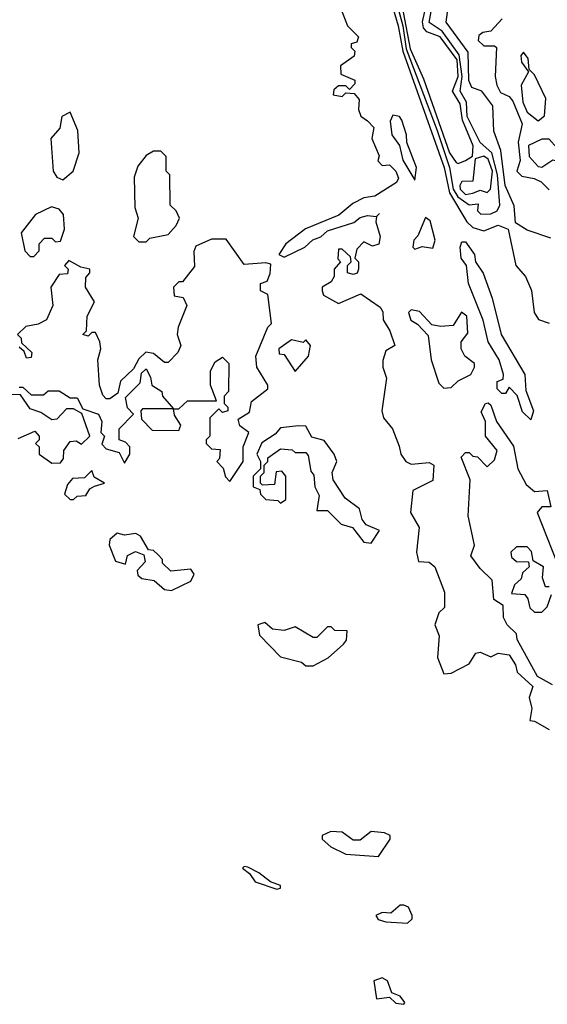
# Model space of a CAD drawing. Extents: x 2889633 to 3052318, y 540750 to 918690.
# Tile 473 of 656: x 3021456 to 3022910, y 765360 to 768072. Entities that reach past the tile are written whole.
import ezdxf

# ---------------------------------------------------------------- set-up
doc = ezdxf.new("R2010")
doc.units = 0

msp = doc.modelspace()

# ---------------------------------------------------------------- linework, layer by layer
at = {"layer": '0CON02XD'}
for points in [[(3022439.2, 768259.2), (3022499.3, 768055), (3022512.3, 767985), (3022626.1, 767665), (3022640.8, 767595), (3022688.6, 767515), (3022705, 767499.2), (3022735, 767490), (3022775, 767506), (3022802.5, 767495), (3022823.3, 767395), (3022850, 767365), (3022866.4, 767326.4), (3022873.8, 767265), (3022885.9, 767245.9), (3022915, 767236)], [(3022471.8, 768205), (3022511.8, 768055), (3022521.7, 767991.7), (3022606.6, 767766.6), (3022640.8, 767665), (3022650.7, 767605), (3022663.8, 767583.8), (3022695, 767562), (3022720, 767565), (3022717.5, 767545), (3022726.7, 767536.7), (3022755, 767537.5), (3022772.5, 767545), (3022779.2, 767560.8), (3022772.8, 767645), (3022757.8, 767705), (3022725, 767734), (3022689.5, 767805), (3022687.8, 767845), (3022670, 767875), (3022676.1, 767915), (3022667.7, 767975), (3022620.7, 768040.7), (3022584.6, 768064.6), (3022598.3, 768141.7)], [(3022493.5, 768195), (3022532.1, 767992.1), (3022568.9, 767908.9), (3022640.5, 767705), (3022658.8, 767678.8), (3022665, 767676)], [(3022340, 768105), (3022360, 768055), (3022390, 768025), (3022385, 768010), (3022370, 768005), (3022370, 767995), (3022380, 767985), (3022378.3, 767971.7), (3022340, 767945), (3022341.7, 767921.7), (3022380, 767905), (3022380, 767895), (3022365, 767880), (3022355, 767890), (3022335, 767890), (3022321.7, 767878.3), (3022320, 767865), (3022345, 767860), (3022355, 767870), (3022378.3, 767868.3), (3022391.7, 767851.7), (3022390, 767825), (3022396.4, 767806.4), (3022415, 767793.3), (3022432.5, 767775), (3022426.7, 767745), (3022447, 767697), (3022443, 767683), (3022455, 767670), (3022475, 767672.5), (3022493.3, 767655), (3022500, 767635), (3022495, 767623.3), (3022435, 767586.2), (3022405, 767581.2), (3022374.1, 767565.9), (3022336.2, 767533.8), (3022244.3, 767495.7), (3022190, 767455), (3022170, 767425), (3022185, 767417.5), (3022242.5, 767445), (3022264.2, 767465.8), (3022286, 767474), (3022305, 767490), (3022377, 767513), (3022395, 767526.7), (3022415, 767532.5), (3022440, 767530), (3022448.3, 767538.3), (3022440, 767530), (3022437.5, 767515), (3022450, 767475), (3022446.1, 767453.9), (3022428.3, 767448.3), (3022405, 767460), (3022385, 767440), (3022380, 767415), (3022390, 767405), (3022390, 767385), (3022386.4, 767373.6), (3022375, 767370), (3022360, 767375), (3022360, 767395), (3022370, 767405), (3022368.3, 767418.3), (3022345, 767440), (3022335, 767440), (3022333.3, 767413.3), (3022340, 767405), (3022322.5, 767385), (3022322.5, 767365), (3022315, 767350), (3022290, 767335), (3022290, 767325), (3022293.6, 767313.6), (3022335, 767290), (3022396.4, 767316.4), (3022450, 767280), (3022457, 767267), (3022457.5, 767245), (3022476.7, 767215), (3022490, 767175), (3022465, 767160), (3022457, 767133), (3022456.7, 767115), (3022467.5, 767085), (3022454.4, 766994.4), (3022458.8, 766975), (3022483.3, 766945), (3022502.5, 766897.5), (3022506.7, 766875), (3022520, 766855), (3022535, 766847.5), (3022585, 766852.5), (3022597.5, 766845), (3022595, 766802.5), (3022540, 766775), (3022533.3, 766715), (3022557, 766673), (3022550, 766605), (3022555, 766580), (3022585, 766577.5), (3022600, 766565), (3022626.7, 766495), (3022627, 766453), (3022611.7, 766438.3), (3022600, 766405), (3022612.5, 766375), (3022607.5, 766315), (3022625, 766270), (3022645, 766272.5), (3022695, 766297.5), (3022713, 766327), (3022725, 766330), (3022755, 766317.5), (3022775, 766327.5), (3022805, 766322.5), (3022822.5, 766295), (3022827.5, 766275), (3022870, 766235), (3022860, 766205), (3022867.5, 766175), (3022861.7, 766141.7), (3022875, 766140), (3022915, 766116.7)], [(3022665, 767676), (3022685, 767684.2), (3022704, 767696), (3022705.7, 767724.3), (3022676.8, 767795), (3022670.5, 767840.5), (3022649.1, 767875), (3022664.7, 767915.3), (3022661.8, 767961.8), (3022615, 768024.4), (3022578.5, 768038.5), (3022569.3, 768049.3), (3022566.3, 768066.3), (3022577.3, 768115)], [(3022920, 767470), (3022855, 767492), (3022822.5, 767512.5), (3022819.3, 767559.3), (3022794.2, 767615), (3022782, 767712), (3022762.5, 767765), (3022760, 767835), (3022730, 767875), (3022702.5, 767885), (3022694.4, 767904.4), (3022692.5, 767982.5), (3022632, 768065), (3022635, 768092.5)], [(3022786.1, 768073.9), (3022755, 768040), (3022733, 768037), (3022721.7, 768028.3), (3022720, 768015), (3022735, 768000), (3022765, 768000), (3022770, 767995), (3022766.2, 767915), (3022771.2, 767891.2), (3022781.7, 767871.7), (3022805, 767860), (3022815, 767847.5), (3022841.2, 767785), (3022830, 767735), (3022835.9, 767684.1), (3022826.7, 767655), (3022840.5, 767640.5), (3022874.2, 767634.2), (3022893.3, 767625), (3022915, 767603.3)], [(3022885, 767793.3), (3022902.5, 767807.5), (3022906.7, 767855), (3022875, 767920), (3022860, 767935), (3022858, 767965), (3022845, 767982.5), (3022837, 767973), (3022838.8, 767955), (3022858.3, 767928.3), (3022838, 767892), (3022842.7, 767845), (3022855, 767816.9), (3022885, 767793.3)], [(3021575, 767631.2), (3021603.3, 767655), (3021620, 767705), (3021616.4, 767766.4), (3021595, 767817.5), (3021572.5, 767805), (3021567, 767773), (3021542.5, 767745), (3021548.8, 767655), (3021558.3, 767638.3), (3021575, 767631.2)], [(3022545, 767630), (3022550, 767665), (3022523.3, 767733.3), (3022522.5, 767755), (3022509.2, 767795), (3022503.3, 767805), (3022485, 767808.8), (3022477.3, 767792.7), (3022481.4, 767755), (3022503.3, 767725), (3022512, 767685), (3022545, 767630)], [(3022895, 767666), (3022925.7, 767685.7), (3022957.5, 767677.5), (3022965, 767670), (3022970, 767670), (3022958, 767695), (3022915, 767743.1), (3022895, 767743.3), (3022858.6, 767725), (3022860.5, 767695), (3022885, 767668), (3022895, 767666)], [(3021805, 767460), (3021815, 767470), (3021865, 767480), (3021887.5, 767505), (3021896.7, 767525), (3021887.5, 767545), (3021870.7, 767560.7), (3021870, 767645), (3021860, 767655), (3021860, 767695), (3021845, 767710), (3021825, 767710), (3021805, 767697.5), (3021781.7, 767668.3), (3021771.7, 767638.3), (3021773.3, 767555), (3021782.5, 767525), (3021770, 767475), (3021785, 767460), (3021805, 767460)], [(3022685, 767590), (3022705, 767594.3), (3022725, 767602), (3022745, 767596), (3022754, 767605), (3022759.4, 767655), (3022747.4, 767687.4), (3022735, 767695.7), (3022711.2, 767688.8), (3022705, 767627.5), (3022675, 767626.2), (3022668.8, 767615), (3022670, 767605), (3022685, 767590)], [(3021495, 767420), (3021510, 767435), (3021510, 767455), (3021525, 767470), (3021545, 767470), (3021555, 767460), (3021568.3, 767461.7), (3021580, 767495), (3021576.7, 767535), (3021565, 767550), (3021543.6, 767556.4), (3021500, 767535), (3021460, 767485), (3021470, 767435), (3021485, 767420), (3021495, 767420)], [(3022545, 767440), (3022565, 767447.5), (3022595, 767442.5), (3022601.2, 767465), (3022587.7, 767517.7), (3022575, 767527.5), (3022553.6, 767476.4), (3022542.5, 767465), (3022540, 767445), (3022545, 767440)], [(3022035, 766800), (3022072.5, 766855), (3022072.5, 766895), (3022087.5, 766935), (3022063.3, 766953.3), (3022058.3, 766971.7), (3022089.3, 766990.7), (3022095, 767020), (3022140, 767055), (3022140, 767065), (3022110, 767115), (3022107.5, 767145), (3022140, 767225), (3022150, 767235), (3022140, 767315), (3022120, 767325), (3022120, 767345), (3022138.3, 767351.7), (3022147, 767373), (3022148.3, 767398.3), (3022135, 767402.5), (3022075, 767398), (3022025, 767467.5), (3021985, 767467.5), (3021942, 767448), (3021936.4, 767433.6), (3021937.7, 767392.3), (3021905, 767350), (3021895, 767350), (3021880, 767335), (3021881.7, 767311.7), (3021906.4, 767306.4), (3021916.7, 767285), (3021893.3, 767225), (3021890, 767205), (3021900, 767175), (3021892.5, 767155), (3021865, 767127.5), (3021855, 767127.5), (3021825, 767152.5), (3021803.9, 767156.1), (3021785, 767137.5), (3021770, 767110), (3021733.9, 767076.1), (3021726.7, 767043.3), (3021705, 767027.5), (3021695, 767027.5), (3021685, 767037.5), (3021676, 767065), (3021672, 767135), (3021680, 767165), (3021677.5, 767185), (3021665, 767210), (3021655, 767210), (3021645, 767200), (3021630, 767205), (3021640, 767215), (3021642.5, 767255), (3021662.5, 767295), (3021637.5, 767335), (3021638.3, 767361.7), (3021650, 767375), (3021650, 767385), (3021625, 767390), (3021591.7, 767408.3), (3021580, 767395), (3021590, 767385), (3021588.3, 767371.7), (3021565, 767370), (3021542.5, 767335), (3021547.5, 767285), (3021530, 767245), (3021507, 767233), (3021473, 767227), (3021450, 767205), (3021460, 767195), (3021461.7, 767181.7), (3021490, 767155), (3021488.3, 767141.7), (3021475, 767140), (3021468.3, 767158.3), (3021455, 767170)], [(3022865, 766970), (3022841.7, 766991.7), (3022827, 767037), (3022805, 767060), (3022795, 767042.5), (3022785, 767042.5), (3022772.5, 767055), (3022772.5, 767075), (3022788.3, 767081.7), (3022790, 767095), (3022777.5, 767135), (3022747.5, 767185), (3022733.9, 767243.9), (3022693.3, 767345), (3022687.5, 767395), (3022672.5, 767415), (3022670, 767445), (3022675, 767460), (3022685, 767460), (3022710, 767425), (3022712.5, 767405), (3022733.9, 767373.9), (3022758.8, 767305), (3022783.3, 767205), (3022848.8, 767095), (3022850.7, 767050.7), (3022872.5, 766995), (3022865, 766970)], [(3022625, 767057.1), (3022645, 767059.2), (3022665, 767077.5), (3022700, 767095), (3022710, 767115), (3022710, 767125), (3022683.3, 767145), (3022672.5, 767165), (3022672.5, 767185), (3022691.7, 767208.3), (3022688.8, 767255), (3022673.8, 767266.2), (3022650.7, 767229.3), (3022617, 767227), (3022591.7, 767231.7), (3022558.3, 767268.3), (3022535, 767272.5), (3022527.5, 767265), (3022533.9, 767243.9), (3022553, 767233), (3022581.7, 767201.7), (3022590, 767135), (3022611.1, 767071.1), (3022625, 767057.1)], [(3022215, 767102.5), (3022252.5, 767145), (3022257.5, 767175), (3022245, 767190), (3022237.5, 767182.5), (3022205, 767190), (3022170, 767165), (3022171.7, 767151.7), (3022185, 767150), (3022215, 767102.5)], [(3021455, 767060), (3021465, 767060), (3021488.3, 767038.3), (3021521.7, 767038.3), (3021535, 767050), (3021565, 767050), (3021595, 767030), (3021615, 767030), (3021630, 767000), (3021673.3, 766985), (3021682.5, 766965), (3021680, 766935), (3021690, 766925), (3021683, 766903), (3021695, 766890), (3021730, 766880), (3021745, 766850), (3021760, 766875), (3021760, 766895), (3021748.3, 766908.3), (3021730, 766915), (3021730, 766945), (3021770, 766985), (3021753, 767003), (3021748.3, 767031.7), (3021788.3, 767071.7), (3021791.7, 767098.3), (3021805, 767110), (3021817, 767087), (3021820, 767065), (3021848.3, 767048.3), (3021850, 767035), (3021880, 767000), (3021895, 767000), (3021918.3, 767021.7), (3021998.3, 767021.7), (3021982.5, 767065), (3021982.5, 767105), (3021995, 767130), (3022015, 767142.5), (3022032.5, 767125), (3022031.7, 767048.3), (3022020, 767035), (3022020, 767015), (3022030, 767005), (3022030, 766995), (3022015, 766990), (3022005, 767000), (3021980, 766975), (3021980, 766925), (3021970, 766915), (3021970, 766905), (3021985, 766890), (3022008.3, 766888.3), (3022007, 766863), (3022000, 766855), (3022017, 766837), (3022023, 766813), (3022035, 766800)], [(3021451.7, 766918.3), (3021498.3, 766938.3), (3021510, 766925), (3021510, 766915), (3021500, 766905), (3021510, 766895), (3021510, 766875), (3021545, 766850), (3021568.3, 766851.7), (3021577, 766863), (3021577.5, 766885), (3021595, 766910), (3021611.7, 766911.7), (3021627, 766903), (3021650, 766925), (3021627.5, 766987.5), (3021605, 767000), (3021585, 767000), (3021558.3, 766971.7), (3021545, 766970), (3021515, 766990), (3021485, 767000), (3021458.3, 767038.3), (3021435, 767040)], [(3022925, 766240), (3022883, 766263), (3022827.5, 766365), (3022825, 766380), (3022800, 766405), (3022790, 766425), (3022788.3, 766458.3), (3022762.5, 766475), (3022758.3, 766528.3), (3022725, 766560), (3022700, 766595), (3022710, 766625), (3022692.5, 766705), (3022697.5, 766805), (3022673, 766867), (3022685, 766880), (3022695, 766880), (3022705, 766870), (3022718.3, 766868.3), (3022745, 766840), (3022765, 766860), (3022772.5, 766885), (3022740, 766925), (3022740, 766965), (3022728.3, 766991.7), (3022740, 767015), (3022747, 767017), (3022755, 767010), (3022770, 766965), (3022817, 766897), (3022828.8, 766835), (3022851.7, 766791.7), (3022875, 766772.5), (3022910, 766775), (3022920, 766730)], [(3021895, 766940), (3021900, 766955), (3021883, 766983), (3021880, 767000), (3021795, 767000), (3021790, 766995), (3021791.7, 766971.7), (3021821.7, 766941.7), (3021895, 766940)], [(3022425, 766630), (3022447.5, 766665), (3022410.7, 766680.7), (3022400, 766695), (3022392.5, 766725), (3022353.6, 766753.6), (3022320, 766805), (3022317.5, 766825), (3022330, 766855), (3022323.3, 766875), (3022295, 766912.5), (3022261.7, 766921.7), (3022245, 766952.5), (3022225, 766953.3), (3022175, 766947.5), (3022160, 766930), (3022123.6, 766906.4), (3022110, 766875), (3022120, 766855), (3022120, 766835), (3022100, 766815), (3022100, 766785), (3022118.3, 766778.3), (3022120, 766765), (3022135, 766750), (3022167.5, 766747.5), (3022175, 766740), (3022190, 766750), (3022190, 766815), (3022178.3, 766828.3), (3022163, 766827), (3022158.3, 766791.7), (3022125, 766790), (3022120, 766795), (3022120, 766815), (3022130, 766825), (3022130, 766845), (3022140, 766855), (3022140, 766865), (3022175, 766890), (3022207, 766887), (3022215, 766880), (3022245, 766880), (3022251.7, 766871.7), (3022258.3, 766828.3), (3022267, 766817), (3022270, 766785), (3022281.7, 766761.7), (3022275, 766720), (3022305, 766720), (3022342.5, 766682.5), (3022373, 766673), (3022405, 766632.5), (3022425, 766630)], [(3021605, 766750), (3021615, 766760), (3021638.3, 766761.7), (3021650, 766780), (3021662.5, 766787.5), (3021690, 766795), (3021661.7, 766811.7), (3021655, 766830), (3021635, 766810), (3021601.7, 766808.3), (3021588.3, 766791.7), (3021580, 766765), (3021595, 766750), (3021605, 766750)], [(3022920, 766730), (3022895, 766730), (3022882.5, 766715), (3022937.5, 766575)], [(3021875, 766500), (3021927.5, 766525), (3021937.5, 766545), (3021928.3, 766558.3), (3021873, 766553), (3021850, 766575), (3021850, 766585), (3021838.3, 766598.3), (3021825, 766610), (3021811.7, 766611.7), (3021789.3, 766649.3), (3021776.4, 766656.4), (3021745, 766652.5), (3021725, 766657.5), (3021705, 766640), (3021702.5, 766625), (3021720.7, 766580.7), (3021747.5, 766572.5), (3021753.6, 766596.4), (3021775, 766607.5), (3021798.3, 766598.3), (3021801.7, 766578.3), (3021780, 766555), (3021781.7, 766541.7), (3021793, 766533), (3021827, 766527), (3021855, 766502.5), (3021875, 766500)], [(3022915, 766510), (3022905, 766510), (3022897.5, 766535), (3022900, 766565), (3022871.7, 766581.7), (3022867, 766607), (3022855, 766620), (3022825, 766620), (3022810, 766605), (3022811.7, 766591.7), (3022825, 766580), (3022858.3, 766578.3), (3022860, 766565), (3022841.7, 766548.3), (3022838.3, 766531.7), (3022820, 766515), (3022811.7, 766491.7), (3022848.3, 766488.3), (3022857, 766477), (3022861.7, 766451.7), (3022875, 766440), (3022895, 766440), (3022910, 766455), (3022921.7, 766488.3)], [(3022265, 766292.5), (3022306.1, 766313.9), (3022348.3, 766351.7), (3022357, 766363), (3022358.3, 766388.3), (3022325, 766390), (3022315, 766400), (3022305, 766400), (3022275, 766370), (3022265, 766370), (3022215, 766400), (3022185, 766390), (3022153, 766393), (3022131.7, 766411.7), (3022112.5, 766405), (3022117, 766377), (3022175, 766317.5), (3022232.5, 766302.5), (3022245, 766292.5), (3022265, 766292.5)], [(3022445, 765767.5), (3022477.5, 765815), (3022477.5, 765825), (3022462, 765832), (3022425, 765836.2), (3022395, 765812.5), (3022375, 765812.5), (3022345, 765833.8), (3022313.9, 765836.1), (3022290, 765825), (3022290, 765815), (3022313.9, 765793.9), (3022355, 765773.8), (3022445, 765767.5)], [(3022165, 765677.5), (3022175, 765680), (3022175, 765687.5), (3022147.5, 765697.5), (3022115, 765722.5), (3022085, 765737.5), (3022075, 765740), (3022070, 765735), (3022090, 765720), (3022105, 765697.5), (3022165, 765677.5)], [(3022525, 765583.8), (3022537.5, 765595), (3022537.5, 765605), (3022528, 765628), (3022515, 765633.3), (3022505, 765633.3), (3022478.8, 765611.2), (3022455, 765612.5), (3022437.5, 765605), (3022443.9, 765593.9), (3022465, 765587.5), (3022525, 765583.8)], [(3022515, 765360), (3022517.5, 765365), (3022505, 765382.5), (3022481.7, 765391.7), (3022470, 765425), (3022455, 765432.5), (3022432.5, 765425), (3022440, 765375), (3022475, 765380), (3022493.3, 765363.3), (3022515, 765360)]]:
    msp.add_lwpolyline(points, dxfattribs=at)

doc.saveas('drawing.dxf')
